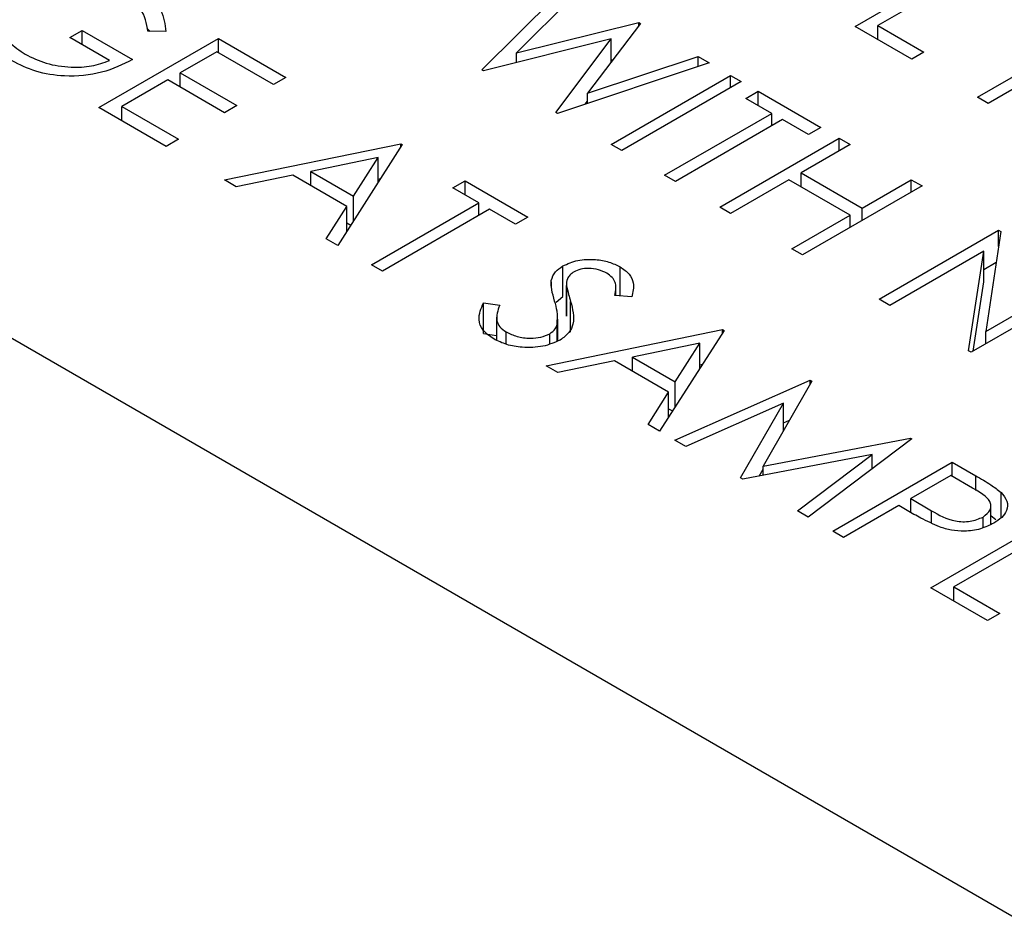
# Model space of a CAD drawing. Header units: inches. Extents: x 1880 to 2363, y -453 to -54.
# Tile 666 of 1056: x 1949.741 to 1950.266, y -149.279 to -148.8. Entities that reach past the tile are written whole.
import ezdxf

# ---------------------------------------------------------------- set-up
doc = ezdxf.new("R2010")
doc.units = ezdxf.units.IN
doc.header["$LTSCALE"] = 0.5
doc.header["$MEASUREMENT"] = 0
doc.layers.add('SID-M-S', color=105, linetype='Continuous')

msp = doc.modelspace()

# ---------------------------------------------------------------- linework, layer by layer
at = {"layer": 'SID-M-S'}
for p, q in [((1945.74474, -146.665), (1954.58358, -151.76756)), ((1950.18606, -148.8037), (1950.2497, -148.76696)), ((1950.25541, -148.77026), (1950.1983, -148.80323)), ((1949.98739, -148.82678), (1950.0341, -148.78027)), ((1950.04, -148.78368), (1950.00579, -148.81781)), ((1949.80895, -148.80465), (1949.81073, -148.80631)), ((1950.00579, -148.81781), (1950.07098, -148.80156)), ((1950.07181, -148.80204), (1950.04364, -148.83929)), ((1950.07098, -148.80156), (1950.07181, -148.80204)), ((1950.07098, -148.80313), (1950.07098, -148.80156)), ((1950.21625, -148.82113), (1950.18606, -148.8037)), ((1950.1983, -148.80323), (1950.22278, -148.81736)), ((1950.1983, -148.81077), (1950.1983, -148.80323)), ((1950.25133, -148.84138), (1950.31497, -148.80464)), ((1949.76792, -148.80959), (1949.77444, -148.80582)), ((1949.78913, -148.82184), (1949.76792, -148.80959)), ((1949.77444, -148.80582), (1949.80137, -148.82137)), ((1949.77444, -148.81336), (1949.77444, -148.80582)), ((1949.78342, -148.8468), (1949.84706, -148.81006)), ((1949.81906, -148.80644), (1949.80953, -148.80629)), ((1949.84706, -148.81006), (1949.88296, -148.83079)), ((1949.84706, -148.8176), (1949.84706, -148.81006)), ((1950.05626, -148.81034), (1949.98821, -148.82725)), ((1950.02673, -148.84949), (1950.05626, -148.81034)), ((1950.05626, -148.8226), (1950.05626, -148.81034)), ((1950.30702, -148.81583), (1950.25704, -148.84468)), ((1949.84624, -148.81713), (1949.82666, -148.82843)), ((1949.87643, -148.83455), (1949.84624, -148.81713)), ((1950.00579, -148.82288), (1950.00579, -148.81781)), ((1950.04364, -148.83929), (1950.10251, -148.81976)), ((1950.10251, -148.81976), (1950.10835, -148.82313)), ((1950.10251, -148.82507), (1950.10251, -148.81976)), ((1950.22278, -148.81736), (1950.21625, -148.82113)), ((1950.10835, -148.82313), (1950.02755, -148.84996)), ((1950.05626, -148.82156), (1950.05723, -148.82132)), ((1949.82666, -148.82843), (1949.85685, -148.84586)), ((1949.82666, -148.83597), (1949.82666, -148.82843)), ((1949.88296, -148.83079), (1949.87643, -148.83455)), ((1949.98821, -148.82725), (1949.98739, -148.82678)), ((1950.05613, -148.86646), (1950.11977, -148.82973)), ((1950.11977, -148.82973), (1950.12548, -148.83302)), ((1950.11977, -148.83632), (1950.11977, -148.82973)), ((1949.82013, -148.8322), (1949.79566, -148.84633)), ((1949.85032, -148.84963), (1949.82013, -148.8322)), ((1950.12548, -148.83302), (1950.06184, -148.86976)), ((1950.04364, -148.84462), (1950.04364, -148.83929)), ((1950.12793, -148.84197), (1950.13446, -148.8382)), ((1950.1418, -148.84998), (1950.12793, -148.84197)), ((1950.13446, -148.8382), (1950.16791, -148.85751)), ((1950.13446, -148.84574), (1950.13446, -148.8382)), ((1950.25704, -148.84468), (1950.25133, -148.84138)), ((1949.81932, -148.86752), (1949.78342, -148.8468)), ((1949.79566, -148.84633), (1949.82584, -148.86376)), ((1949.79566, -148.85386), (1949.79566, -148.84633)), ((1949.85685, -148.84586), (1949.85032, -148.84963)), ((1950.04242, -148.84503), (1950.04364, -148.84341)), ((1950.02755, -148.84996), (1950.02673, -148.84949)), ((1950.08469, -148.88295), (1950.1418, -148.84998)), ((1950.1418, -148.85657), (1950.1418, -148.84998)), ((1950.14751, -148.85328), (1950.0904, -148.88625)), ((1950.16138, -148.86128), (1950.14751, -148.85328)), ((1950.16791, -148.85751), (1950.16138, -148.86128)), ((1949.82584, -148.86376), (1949.81932, -148.86752)), ((1949.85032, -148.88542), (1949.94415, -148.86611)), ((1949.94497, -148.86658), (1949.9107, -148.92028)), ((1949.94415, -148.86611), (1949.94497, -148.86658)), ((1949.94415, -148.86786), (1949.94415, -148.86611)), ((1950.06184, -148.86976), (1950.05613, -148.86646)), ((1950.11406, -148.89991), (1950.1777, -148.86317)), ((1950.18341, -148.86646), (1950.1573, -148.88154)), ((1950.1777, -148.86317), (1950.18341, -148.86646)), ((1950.1777, -148.86976), (1950.1777, -148.86317)), ((1949.93209, -148.87347), (1949.89625, -148.88085)), ((1949.919, -148.89398), (1949.93209, -148.87347)), ((1949.93209, -148.88676), (1949.93209, -148.87347)), ((1949.88663, -148.88283), (1949.85656, -148.88902)), ((1949.91548, -148.89949), (1949.88663, -148.88283)), ((1949.89625, -148.88839), (1949.89625, -148.88085)), ((1949.89625, -148.88085), (1949.919, -148.89398)), ((1950.0904, -148.88625), (1950.08469, -148.88295)), ((1950.1573, -148.88154), (1950.18994, -148.90038)), ((1950.1573, -148.88907), (1950.1573, -148.88154)), ((1949.85656, -148.88902), (1949.85032, -148.88542)), ((1949.93209, -148.88492), (1949.93344, -148.88465)), ((1949.97189, -148.88966), (1949.97842, -148.88589)), ((1949.97842, -148.88589), (1950.01187, -148.9052)), ((1949.97842, -148.89343), (1949.97842, -148.88589)), ((1950.15077, -148.8853), (1950.11977, -148.9032)), ((1950.18341, -148.90414), (1950.15077, -148.8853)), ((1950.22176, -148.8886), (1950.15812, -148.92534)), ((1950.18994, -148.90038), (1950.21605, -148.8853)), ((1950.21605, -148.8853), (1950.22176, -148.8886)), ((1950.21605, -148.8919), (1950.21605, -148.8853)), ((1949.919, -148.90727), (1949.919, -148.89398)), ((1949.98576, -148.89767), (1949.97189, -148.88966)), ((1949.90449, -148.91669), (1949.91548, -148.89949)), ((1949.91548, -148.91279), (1949.91548, -148.89949)), ((1949.92865, -148.93064), (1949.98576, -148.89767)), ((1949.98576, -148.90426), (1949.98576, -148.89767)), ((1949.99147, -148.90096), (1949.93436, -148.93394)), ((1950.00534, -148.90897), (1949.99147, -148.90096)), ((1950.11977, -148.9032), (1950.11406, -148.89991)), ((1950.15241, -148.92204), (1950.18341, -148.90414)), ((1950.18341, -148.91074), (1950.18341, -148.90414)), ((1950.18994, -148.90697), (1950.18994, -148.90038)), ((1949.91548, -148.90828), (1949.91758, -148.90949)), ((1950.01187, -148.9052), (1950.00534, -148.90897)), ((1950.19891, -148.94889), (1950.26255, -148.91215)), ((1950.26375, -148.91284), (1950.25571, -148.96603)), ((1950.26255, -148.91215), (1950.26375, -148.91284)), ((1950.26255, -148.92077), (1950.26255, -148.91215)), ((1949.9107, -148.92028), (1949.90449, -148.91669)), ((1950.15812, -148.92534), (1950.15241, -148.92204)), ((1950.2546, -148.92334), (1950.20462, -148.95219)), ((1950.24656, -148.9764), (1950.2546, -148.92334)), ((1950.2546, -148.93967), (1950.2546, -148.92334)), ((1949.93436, -148.93394), (1949.92865, -148.93064)), ((1950.03047, -148.94754), (1950.03047, -148.9312)), ((1950.2546, -148.93307), (1950.26127, -148.92922)), ((1950.061, -148.9472), (1950.061, -148.93168)), ((1950.02434, -148.94201), (1950.02434, -148.93885)), ((1950.03241, -148.94094), (1950.03241, -148.95727)), ((1950.03242, -148.95785), (1950.03242, -148.94152)), ((1950.3115, -148.94041), (1950.24787, -148.97715)), ((1950.24902, -148.97648), (1950.2546, -148.93967)), ((1950.25571, -148.96603), (1950.30579, -148.93711)), ((1950.06718, -148.94769), (1950.05811, -148.94697)), ((1950.05868, -148.94701), (1950.05868, -148.94256)), ((1949.98825, -148.95087), (1949.99685, -148.95211)), ((1949.98825, -148.9672), (1949.98825, -148.95087)), ((1950.02687, -148.9504), (1950.03047, -148.94754)), ((1950.03464, -148.96644), (1950.03464, -148.95011)), ((1950.20462, -148.95219), (1950.19891, -148.94889)), ((1950.03249, -148.95727), (1950.03242, -148.95785)), ((1949.99518, -148.95845), (1949.99518, -148.9707)), ((1950.02743, -148.97121), (1950.02743, -148.96235)), ((1950.02777, -148.97109), (1950.02777, -148.95951)), ((1949.98825, -148.9672), (1949.99518, -148.9682)), ((1950.00022, -148.97283), (1950.00022, -148.9663)), ((1950.02166, -148.98433), (1950.11549, -148.96502)), ((1950.02347, -148.97261), (1950.02347, -148.96727)), ((1950.1163, -148.96549), (1950.08203, -149.01919)), ((1950.11549, -148.96502), (1950.1163, -148.96549)), ((1950.11549, -148.96677), (1950.11549, -148.96502)), ((1950.25571, -148.97262), (1950.25571, -148.96603)), ((1950.10343, -148.97238), (1950.06759, -148.97976)), ((1950.09033, -148.99289), (1950.10343, -148.97238)), ((1950.10343, -148.98567), (1950.10343, -148.97238)), ((1950.24787, -148.97715), (1950.24656, -148.9764)), ((1950.05797, -148.98174), (1950.02789, -148.98793)), ((1950.08682, -148.9984), (1950.05797, -148.98174)), ((1950.06759, -148.9873), (1950.06759, -148.97976)), ((1950.06759, -148.97976), (1950.09033, -148.99289)), ((1950.10343, -148.98383), (1950.10477, -148.98356)), ((1950.02789, -148.98793), (1950.02166, -148.98433)), ((1950.09019, -149.0239), (1950.16223, -148.99201)), ((1950.09033, -149.00618), (1950.09033, -148.99289)), ((1950.16305, -148.99248), (1950.13711, -149.03779)), ((1950.16223, -148.99201), (1950.16305, -148.99248)), ((1950.16223, -148.9939), (1950.16223, -148.99201)), ((1950.07583, -149.0156), (1950.08682, -148.9984)), ((1950.08682, -149.0117), (1950.08682, -148.9984)), ((1950.14792, -149.00423), (1950.09594, -149.02722)), ((1950.12509, -149.04404), (1950.14792, -149.00423)), ((1950.14792, -149.01891), (1950.14792, -149.00423)), ((1950.08682, -149.00719), (1950.08892, -149.0084)), ((1950.14792, -149.01468), (1950.15116, -149.01324)), ((1950.08203, -149.01919), (1950.07583, -149.0156)), ((1950.09594, -149.02722), (1950.09019, -149.0239)), ((1950.13711, -149.03779), (1950.21554, -149.02278)), ((1950.21636, -149.02326), (1950.16118, -149.06487)), ((1950.21554, -149.02278), (1950.21636, -149.02326)), ((1950.21554, -149.02388), (1950.21554, -149.02278)), ((1950.19514, -149.03161), (1950.12637, -149.04478)), ((1950.15544, -149.06156), (1950.19514, -149.03161)), ((1950.17423, -149.07241), (1950.23787, -149.03567)), ((1950.19514, -149.03926), (1950.19514, -149.03161)), ((1950.23787, -149.03567), (1950.25035, -149.04288)), ((1950.23787, -149.04321), (1950.23787, -149.03567)), ((1950.13497, -149.04314), (1950.13711, -149.03941)), ((1950.13711, -149.04273), (1950.13711, -149.03779)), ((1950.12637, -149.04478), (1950.12509, -149.04404)), ((1950.23705, -149.04274), (1950.21584, -149.05498)), ((1950.24869, -149.04946), (1950.23705, -149.04274)), ((1950.25035, -149.05075), (1950.25035, -149.04288)), ((1950.26389, -149.06527), (1950.26389, -149.0518)), ((1950.21584, -149.05498), (1950.22684, -149.0615)), ((1950.21584, -149.06248), (1950.21584, -149.05498)), ((1950.16118, -149.06487), (1950.15544, -149.06156)), ((1950.20931, -149.05875), (1950.17994, -149.07571)), ((1950.21387, -149.06138), (1950.20931, -149.05875)), ((1950.22684, -149.06812), (1950.22684, -149.0615)), ((1950.25843, -149.06878), (1950.25843, -149.05891)), ((1950.22645, -149.10255), (1950.29009, -149.06582)), ((1950.25423, -149.07056), (1950.25423, -149.06485)), ((1950.25843, -149.06412), (1950.26114, -149.06611)), ((1950.17994, -149.07571), (1950.17423, -149.07241)), ((1950.2958, -149.06911), (1950.23869, -149.10208)), ((1950.25664, -149.11998), (1950.22645, -149.10255)), ((1950.23869, -149.10208), (1950.26316, -149.11621)), ((1950.23869, -149.10962), (1950.23869, -149.10208)), ((1950.26316, -149.11621), (1950.25664, -149.11998))]:
    msp.add_line(p, q, dxfattribs=at)
for points, knots in [([(1949.80296, -148.78272), (1949.80826, -148.78665), (1949.81776, -148.79369), (1949.81866, -148.80254), (1949.81906, -148.80644)], [0, 0, 0, 0, 0.558579, 1, 1, 1, 1]), ([(1949.74127, -148.78541), (1949.73772, -148.78821), (1949.7306, -148.79383), (1949.73015, -148.80383), (1949.73507, -148.81232), (1949.74117, -148.81646), (1949.74423, -148.81852)], [0, 0, 0, 0, 0.279061, 0.558584, 0.779236, 1, 1, 1, 1]), ([(1949.80953, -148.80629), (1949.80883, -148.80215), (1949.80758, -148.79476), (1949.79971, -148.78894), (1949.79624, -148.78638)], [0, 0, 0, 0, 0.55984, 1, 1, 1, 1]), ([(1949.74423, -148.81852), (1949.74777, -148.82027), (1949.75483, -148.82377), (1949.76762, -148.82569), (1949.77975, -148.82514), (1949.786, -148.82294), (1949.78913, -148.82184)], [0, 0, 0, 0, 0.280254, 0.559912, 0.779941, 1, 1, 1, 1]), ([(1949.80137, -148.82137), (1949.79617, -148.82391), (1949.7858, -148.829), (1949.7664, -148.8309), (1949.74928, -148.82808), (1949.74123, -148.82403), (1949.73721, -148.82201)], [0, 0, 0, 0, 0.280351, 0.559367, 0.779371, 1, 1, 1, 1]), ([(1950.02434, -148.93885), (1950.02487, -148.93725), (1950.02581, -148.93439), (1950.02904, -148.93218), (1950.03047, -148.9312)], [0, 0, 0, 0, 0.55984, 1, 1, 1, 1]), ([(1950.03047, -148.9312), (1950.033, -148.93006), (1950.03807, -148.92777), (1950.04732, -148.92745), (1950.05524, -148.92888), (1950.05908, -148.93075), (1950.061, -148.93168)], [0, 0, 0, 0, 0.2795526, 0.5587984, 0.7793777, 1, 1, 1, 1]), ([(1950.03645, -148.93435), (1950.03563, -148.9349), (1950.03401, -148.93601), (1950.03246, -148.9385), (1950.03243, -148.94037), (1950.03242, -148.94152)], [0, 0, 0, 0, 0.279946, 0.559774, 1, 1, 1, 1]), ([(1950.05384, -148.93508), (1950.05244, -148.93439), (1950.04966, -148.93302), (1950.04457, -148.93237), (1950.03981, -148.93277), (1950.03757, -148.93382), (1950.03645, -148.93435)], [0, 0, 0, 0, 0.280274, 0.559931, 0.77992, 1, 1, 1, 1]), ([(1950.05811, -148.94697), (1950.05838, -148.94554), (1950.05882, -148.9432), (1950.05855, -148.9399), (1950.05699, -148.93721), (1950.05489, -148.93579), (1950.05384, -148.93508)], [0, 0, 0, 0, 0.340409, 0.560482, 0.78018, 1, 1, 1, 1]), ([(1950.061, -148.93168), (1950.06277, -148.93292), (1950.0663, -148.93541), (1950.06869, -148.94111), (1950.06776, -148.94519), (1950.06718, -148.94769)], [0, 0, 0, 0, 0.27975, 0.559501, 1, 1, 1, 1]), ([(1950.02611, -148.94987), (1950.0255, -148.94782), (1950.02441, -148.94418), (1950.02436, -148.94048), (1950.02434, -148.93885)], [0, 0, 0, 0, 0.5604127, 1, 1, 1, 1]), ([(1950.03242, -148.94152), (1950.03277, -148.94313), (1950.0334, -148.946), (1950.03426, -148.94885), (1950.03464, -148.95011)], [0, 0, 0, 0, 0.559906, 1, 1, 1, 1]), ([(1949.99369, -148.97007), (1949.99157, -148.96857), (1949.98733, -148.96558), (1949.98488, -148.95863), (1949.98697, -148.95381), (1949.98825, -148.95087)], [0, 0, 0, 0, 0.27988, 0.559666, 1, 1, 1, 1]), ([(1949.99685, -148.95211), (1949.99584, -148.95488), (1949.99442, -148.95874), (1949.99659, -148.96372), (1949.99901, -148.96544), (1950.00022, -148.9663)], [0, 0, 0, 0, 0.559321, 0.779782, 1, 1, 1, 1]), ([(1950.02743, -148.96235), (1950.02757, -148.96001), (1950.02782, -148.95582), (1950.02663, -148.95169), (1950.02611, -148.94987)], [0, 0, 0, 0, 0.559496, 1, 1, 1, 1]), ([(1950.03464, -148.95011), (1950.03567, -148.95412), (1950.03711, -148.9597), (1950.03418, -148.96686), (1950.03079, -148.96937), (1950.02909, -148.97062)], [0, 0, 0, 0, 0.560115, 0.780284, 1, 1, 1, 1]), ([(1950.02347, -148.96727), (1950.02458, -148.96645), (1950.02657, -148.96498), (1950.02717, -148.96315), (1950.02743, -148.96235)], [0, 0, 0, 0, 0.55899, 1, 1, 1, 1]), ([(1950.00022, -148.9663), (1950.0021, -148.96719), (1950.00586, -148.96897), (1950.01261, -148.96989), (1950.01893, -148.96931), (1950.02196, -148.96795), (1950.02347, -148.96727)], [0, 0, 0, 0, 0.280276, 0.560148, 0.780153, 1, 1, 1, 1]), ([(1950.02909, -148.97062), (1950.02613, -148.97192), (1950.02021, -148.97452), (1950.00957, -148.97478), (1950.00033, -148.97333), (1949.9959, -148.97116), (1949.99369, -148.97007)], [0, 0, 0, 0, 0.279183, 0.559085, 0.779446, 1, 1, 1, 1]), ([(1950.25035, -149.04288), (1950.25308, -149.04444), (1950.25795, -149.04724), (1950.26208, -149.0504), (1950.26389, -149.0518)], [0, 0, 0, 0, 0.560314, 1, 1, 1, 1]), ([(1950.25423, -149.06485), (1950.25576, -149.06363), (1950.25808, -149.06179), (1950.2586, -149.05878), (1950.25733, -149.05433), (1950.25253, -149.05162), (1950.24869, -149.04946)], [0, 0, 0, 0, 0.248969, 0.374729, 0.500383, 1, 1, 1, 1]), ([(1950.26389, -149.0518), (1950.26513, -149.05332), (1950.2676, -149.05635), (1950.26729, -149.06115), (1950.26451, -149.06519), (1950.26148, -149.06715), (1950.25996, -149.06813)], [0, 0, 0, 0, 0.279705, 0.559381, 0.779509, 1, 1, 1, 1]), ([(1950.23111, -149.07013), (1950.22772, -149.06861), (1950.22166, -149.06589), (1950.21625, -149.06276), (1950.21387, -149.06138)], [0, 0, 0, 0, 0.559694, 1, 1, 1, 1]), ([(1950.22684, -149.0615), (1950.23071, -149.06374), (1950.23554, -149.06655), (1950.24342, -149.06743), (1950.2488, -149.06715), (1950.25206, -149.06577), (1950.25423, -149.06485)], [0, 0, 0, 0, 0.499721, 0.62535, 0.751083, 1, 1, 1, 1]), ([(1950.25996, -149.06813), (1950.25771, -149.06926), (1950.25322, -149.0715), (1950.24492, -149.07261), (1950.23729, -149.07201), (1950.23318, -149.07076), (1950.23111, -149.07013)], [0, 0, 0, 0, 0.2800989, 0.5593238, 0.7794579, 1, 1, 1, 1])]:
    msp.add_open_spline(points, degree=3, knots=knots, dxfattribs=at)

doc.saveas('drawing.dxf')
